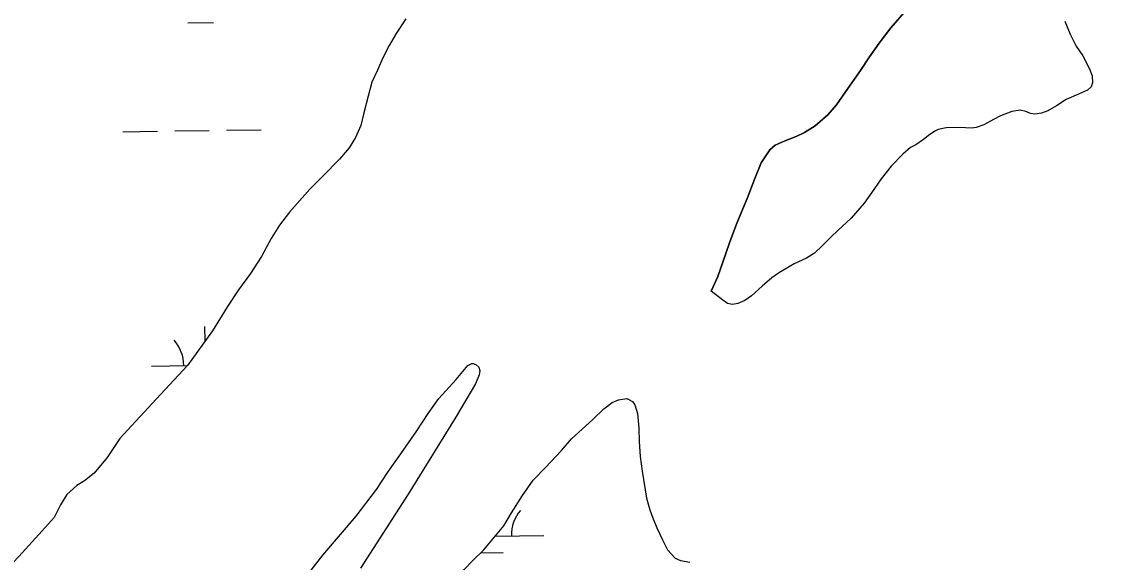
# Model space of a CAD drawing. Extents: x 3767014 to 3805179, y 361544 to 387384.
# Drawn here: x 3787061 to 3788077, y 368056 to 368556 of the extents above; entities that cross this region are included whole.
import ezdxf

# ---------------------------------------------------------------- set-up
doc = ezdxf.new("R2010")
doc.units = 0
for name, color, linetype in [('V-RIVR-EDGE', 7, 'Continuous'), ('V-TOPO-SHOR', 7, 'Continuous'), ('V-WETL-SWMP', 7, 'Continuous')]:
    doc.layers.add(name, color=color, linetype=linetype)

msp = doc.modelspace()

# ---------------------------------------------------------------- linework, layer by layer
at = {"layer": 'V-RIVR-EDGE'}
msp.add_spline([(3785266.865, 377529.211), (3785342.8, 377494.248), (3785391.258, 377467.439), (3785439.72, 377442.249), (3785475.246, 377418.707), (3785525.316, 377389.469), (3785575.383, 377359.422), (3785621.413, 377331.811), (3785722.351, 377269.288), (3785796.661, 377231.094), (3785852.385, 377199.415), (3785928.324, 377166.069), (3785964.678, 377149.804), (3786028.506, 377124.576), (3786060.018, 377113.175), (3786092.316, 377092.068), (3786117.34, 377073.405), (3786135.083, 377053.143), (3786154.458, 377039.347), (3786176.258, 377024.735), (3786206.946, 377006.867), (3786256.211, 376979.248), (3786328.098, 376942.677), (3786374.949, 376919.917), (3786491.265, 376862.208), (3786553.467, 376833.749), (3786619.713, 376805.279), (3786729.589, 376759.718), (3786796.656, 376736.099), (3786845.136, 376718.187), (3786867.767, 376712.469), (3787003.51, 376661.992), (3787089.16, 376631.048), (3787163.496, 376603.367), (3787230.559, 376578.13), (3787257.223, 376568.359), (3787300.044, 376551.27), (3787354.992, 376532.533), (3787409.127, 376512.181), (3787544.074, 376466.558), (3787612.756, 376442.126), (3787657.197, 376425.841), (3787730.724, 376398.162), (3787781.63, 376380.244), (3787834.96, 376361.511), (3787891.524, 376341.961), (3787940, 376322.432), (3787998.976, 376297.215), (3788050.697, 376281.721), (3788117.768, 376259.719), (3788176.757, 376240.164), (3788221.198, 376223.879), (3788259.981, 376209.226), (3788406.252, 376164.383), (3788541.215, 376125.23), (3788606.67, 376104.041), (3788679.39, 376077.173), (3788748.889, 376055.974), (3788871.693, 376005.528), (3788969.454, 375966.467), (3789047.013, 375933.926), (3789119.723, 375903.014), (3789155.253, 375881.09), (3789182.716, 375867.274), (3789214.225, 375854.256), (3789257.04, 375834.74), (3789281.286, 375828.21), (3789303.105, 375821.686), (3789328.955, 375809.491), (3789367.724, 375789.177), (3789414.577, 375767.225), (3789468.708, 375745.255), (3789509.105, 375728.981), (3789555.157, 375710.266), (3789585.849, 375694.015), (3789620.578, 375675.328), (3789681.97, 375646.062), (3789753.859, 375610.3), (3789792.633, 375591.603), (3789842.712, 375566.408), (3789897.64, 375539.584), (3789938.019, 375516.03), (3789968.727, 375506.25), (3790004.289, 375497.265), (3790030.972, 375494.773), (3790047.128, 375487.455), (3790077.007, 375469.589), (3790124.633, 375433.077), (3790192.442, 375382.768), (3790252.165, 375332.478), (3790290.91, 375302.459), (3790337.741, 375271.611), (3790406.357, 375220.491), (3790469.329, 375175.855), (3790570.248, 375106.054), (3790647.751, 375050.868), (3790691.367, 375028.115), (3790744.667, 374997.251), (3790806.838, 374955.852), (3790873.863, 374915.249), (3790932, 374877.903), (3791002.231, 374825.97), (3791052.265, 374782.175), (3791082.927, 374753.793), (3791131.331, 374705.149), (3791170.05, 374664.616), (3791192.631, 374638.681), (3791220.891, 374620.01), (3791288.67, 374557.569), (3791322.577, 374533.223), (3791362.944, 374504.817), (3791396.042, 374480.473), (3791434.785, 374449.645), (3791482.407, 374411.517), (3791534.052, 374365.291), (3791646.192, 374254.216), (3791707.514, 374196.644), (3791738.968, 374161.791), (3791773.65, 374123.694), (3791803.497, 374092.888), (3791829.321, 374070.18), (3791830.912, 374059.662), (3791837.316, 374032.958), (3791849.409, 374017.562), (3791884.123, 373992.405), (3791930.977, 373971.262), (3791954.393, 373955.838), (3791993.134, 373924.202), (3792026.979, 373874.785), (3792047.912, 373836.722), (3792063.186, 373799.482), (3792086.509, 373746.857), (3792112.249, 373690.181), (3792141.261, 373648.864), (3792158.993, 373624.558), (3792177.552, 373607.528), (3792214.702, 373586.409), (3792255.083, 373563.665), (3792301.119, 373538.48), (3792346.34, 373510.871), (3792382.671, 373485.71), (3792422.225, 373455.689), (3792479.537, 373411.875), (3792548.144, 373356.711), (3792619.168, 373298.307), (3792672.431, 373252.077), (3792709.534, 373212.357), (3792750.656, 373162.113), (3792839.385, 373068.08), (3792888.572, 373008.92), (3792945.027, 372945.699), (3792999.062, 372884.91), (3793053.898, 372820.884), (3793149.89, 372720.363), (3793208.761, 372653.092), (3793261.195, 372598.777), (3793315.232, 372538.796), (3793358.792, 372493.399), (3793409.592, 372432.618), (3793462.809, 372367.787), (3793498.283, 372323.219), (3793536.997, 372280.26), (3793578.124, 372232.443), (3793604.724, 372196.792), (3793668.438, 372125.466), (3793703.128, 372090.604), (3793760.41, 372034.66), (3793806.384, 371984.404), (3793839.438, 371942.268), (3793939.427, 371823.136), (3793981.333, 371763.186), (3794029.674, 371688.662), (3794050.609, 371651.408), (3794073.177, 371620.62), (3794178.796, 371488.535), (3794237.625, 371404.28), (3794268.243, 371358.106), (3794301.293, 371314.353), (3794332.724, 371269.794), (3794395.613, 371192), (3794429.476, 371149.862), (3794472.201, 371093.953), (3794523.788, 371024.274), (3794601.175, 370922.181), (3794640.679, 370871.942), (3794687.421, 370805.509), (3794733.389, 370752.828), (3794829.339, 370635.323), (3794895.463, 370557.521), (3794959.948, 370470.826), (3795013.158, 370403.569), (3795070.394, 370329.023), (3795159.854, 370203.448), (3795225.98, 370126.454), (3795296.13, 370041.363), (3795379.18, 369940.065), (3795459.001, 369841.201), (3795508.163, 369772.337), (3795554.103, 369708.333), (3795661.315, 369566.538), (3795715.338, 369500.897), (3795762.105, 369444.169), (3795798.366, 369390.703), (3795915.247, 369234.327), (3795963.601, 369165.465), (3796028.082, 369077.153), (3796043.387, 369052.853), (3796054.672, 369037.459), (3796077.242, 369007.48), (3796148.213, 368927.239), (3796183.677, 368878.627), (3796226.382, 368814.631), (3796275.531, 368740.105), (3796314.222, 368688.25), (3796353.714, 368633.158), (3796401.268, 368567.533), (3796456.873, 368487.33), (3796513.292, 368409.551), (3796545.533, 368365.8), (3796626.113, 368246.716), (3796670.449, 368188.377), (3796704.298, 368140.578), (3796751.041, 368074.145), (3796787.308, 368023.105), (3796838.907, 367958.278), (3796844.528, 367942.09), (3796845.295, 367925.104), (3796846.094, 367921.059), (3796852.559, 367919.425), (3796863.071, 367918.59), (3796875.166, 367904.003), (3796903.398, 367874.01), (3796931.629, 367844.017), (3796952.579, 367812.424), (3796982.392, 367767.87), (3797007.371, 367730.606), (3797037.194, 367690.095), (3797062.185, 367657.684), (3797075.869, 367631.77), (3797095.223, 367609.078), (3797126.665, 367569.372), (3797156.484, 367527.244), (3797212.099, 367451.085), (3797254.808, 367388.706), (3797302.183, 367327.228)], degree=3, dxfattribs=at)
at = {"layer": 'V-TOPO-SHOR'}
for points in [[(3787417.047, 368558.755), (3787407.955, 368545.176), (3787401.457, 368534.019), (3787395.852, 368522.493), (3787390.732, 368511.171), (3787385.604, 368500.147), (3787381.995, 368487.198), (3787378.255, 368471.69), (3787375.302, 368460.031), (3787370.475, 368448.818), (3787364.423, 368439.34), (3787355.652, 368428.815), (3787340.138, 368412.919)], [(3787881.177, 368567.022), (3787866.507, 368550.196), (3787855.81, 368536.229), (3787846.856, 368523.486), (3787838.392, 368510.952), (3787824.584, 368491.189), (3787816.212, 368478.954), (3787808.155, 368469.783), (3787796.375, 368459.734), (3787786.379, 368453.373), (3787778.682, 368449.633), (3787767.744, 368445.42), (3787759.357, 368441.664), (3787754.434, 368437.4), (3787746.453, 368425.274), (3787740.403, 368410.731), (3787733.368, 368392.219), (3787723.675, 368369.501), (3787716.929, 368351.292), (3787710.762, 368333.493), (3787706.263, 368320.073), (3787700.09, 368306.511)], [(3788027.809, 368556.479), (3788032.675, 368544.572), (3788038.225, 368533.179), (3788044.404, 368524.485), (3788047.749, 368517.809), (3788050.888, 368511.425), (3788053.114, 368505.816), (3788053.473, 368499.363), (3788052.172, 368495.654), (3788048.867, 368492.688), (3788040.509, 368489.004), (3788028.903, 368484.046), (3788020.004, 368478.061), (3788011.968, 368473.488), (3788006.252, 368471.459), (3787999.918, 368470.408), (3787996.123, 368471.108), (3787991.707, 368472.79), (3787986.507, 368474.053), (3787978.584, 368472.962), (3787968.251, 368468.731), (3787961.767, 368465.589), (3787952.652, 368460.393), (3787945.551, 368458.13), (3787941.193, 368457.526), (3787935.723, 368457.69), (3787926.765, 368458.163), (3787917.731, 368457.643), (3787910.514, 368456.072), (3787908.057, 368455.019), (3787902.773, 368451.607), (3787896.825, 368446.889), (3787889.786, 368442.144), (3787884.781, 368439.534), (3787877.576, 368433.493), (3787866.824, 368422.094), (3787857.565, 368410.633), (3787850.653, 368400.721), (3787841.724, 368387.976), (3787829.643, 368374.062), (3787817.498, 368362.728), (3787811.182, 368356.808), (3787803.326, 368348.96), (3787795.65, 368341.812), (3787788.31, 368337.159), (3787776.913, 368331.808), (3787763.494, 368323.722), (3787756.257, 368318.973), (3787747.203, 368311.293), (3787737.487, 368302.208), (3787731.134, 368297.874), (3787724.742, 368295.034), (3787719.792, 368294.217), (3787715.201, 368294.997), (3787710.748, 368298.167), (3787700.09, 368306.511)], [(3787340.138, 368412.919), (3787327.969, 368400.835), (3787309.342, 368379.757), (3787300.118, 368367.65), (3787292.272, 368355.38), (3787283.259, 368338.662), (3787273.144, 368322.901), (3787261.933, 368307.699), (3787251.806, 368292.427), (3787238.029, 368269.8), (3787214.571, 368237.704), (3787185.788, 368206.458), (3787152.127, 368170.085), (3787140.286, 368152.61), (3787128.076, 368138.171), (3787119.124, 368130.88), (3787112.062, 368126.582), (3787103.039, 368118.308), (3787096.891, 368108.83), (3787091.001, 368096.902), (3787080.112, 368084.557), (3787058.313, 368060.847), (3787006.048, 368006.44)], [(3787329.376, 368048.334), (3787340.034, 368062.047), (3787371.053, 368098.159), (3787389.777, 368123.069), (3787400.288, 368138.841), (3787412.332, 368156.026), (3787427.221, 368177.306), (3787437.629, 368193.174), (3787447.689, 368207.267), (3787463.657, 368224.648), (3787474.624, 368237.681), (3787478.112, 368239.633), (3787479.588, 368239.473), (3787482.064, 368238.554), (3787484.68, 368236.064), (3787485.64, 368232.947), (3787485.05, 368229.004), (3787481.716, 368220.872), (3787462.772, 368188.888), (3787419.148, 368118.59), (3787374.89, 368050.046)], [(3787451.201, 368020.77), (3787459.227, 368033.731), (3787464.548, 368040.93), (3787470.839, 368048.549), (3787479.171, 368057.099), (3787489.427, 368067.171), (3787507.73, 368089.322), (3787515.09, 368101.383), (3787525.298, 368117.443), (3787535.157, 368131.726), (3787546.355, 368143.394), (3787561.281, 368159.176), (3787570.638, 368169.911), (3787590.422, 368187.876), (3787600.682, 368197.754), (3787608.201, 368203.437), (3787614.029, 368205.937)], [(3787614.029, 368205.937), (3787621.951, 368207.213), (3787627.128, 368204.297), (3787629.264, 368201.307), (3787631.72, 368193.316), (3787632.844, 368179.598), (3787633.344, 368167.337), (3787634.368, 368153.617), (3787635.984, 368139.912), (3787640.135, 368114.879), (3787643.052, 368104.152), (3787645.579, 368097.244), (3787649.748, 368087.43), (3787654.93, 368076.463), (3787659.677, 368067.056), (3787666.544, 368059.37), (3787671.701, 368057.339), (3787680.28, 368055.782)]]:
    msp.add_lwpolyline(points, dxfattribs=at)
at = {"layer": 'V-WETL-SWMP'}
for p, q in [((3787417.047, 368558.754), (3787407.956, 368545.176)), ((3787214.886, 368555.001), (3787238.884, 368555.334)), ((3787407.956, 368545.176), (3787401.457, 368534.019)), ((3787401.457, 368534.019), (3787395.851, 368522.492)), ((3787395.851, 368522.492), (3787390.731, 368511.172)), ((3787390.731, 368511.172), (3787385.603, 368500.148)), ((3787385.603, 368500.148), (3787381.995, 368487.197)), ((3787381.995, 368487.197), (3787378.255, 368471.69)), ((3787378.255, 368471.69), (3787375.303, 368460.031)), ((3787250.864, 368455.49), (3787282.86, 368455.935)), ((3787375.303, 368460.031), (3787370.474, 368448.817)), ((3787154.873, 368454.157), (3787186.87, 368454.601)), ((3787202.868, 368454.823), (3787234.865, 368455.268)), ((3787370.474, 368448.817), (3787364.424, 368439.34)), ((3787364.424, 368439.34), (3787355.652, 368428.815)), ((3787355.652, 368428.815), (3787340.139, 368412.919)), ((3787340.139, 368412.919), (3787327.968, 368400.836)), ((3787327.968, 368400.836), (3787309.343, 368379.758)), ((3787309.343, 368379.758), (3787300.118, 368367.65)), ((3787300.118, 368367.65), (3787292.272, 368355.38)), ((3787292.272, 368355.38), (3787283.259, 368338.663)), ((3787283.259, 368338.663), (3787273.143, 368322.9)), ((3787273.143, 368322.9), (3787261.933, 368307.699)), ((3787261.933, 368307.699), (3787251.805, 368292.427)), ((3787251.805, 368292.427), (3787238.029, 368269.8)), ((3787230.983, 368260.159), (3787230.791, 368273.951)), ((3787238.029, 368269.8), (3787214.57, 368237.704)), ((3787181.296, 368237.26), (3787214.583, 368237.722)), ((3787214.57, 368237.704), (3787185.789, 368206.458)), ((3787463.656, 368224.647), (3787474.625, 368237.682)), ((3787474.625, 368237.682), (3787478.111, 368239.633)), ((3787478.111, 368239.633), (3787479.588, 368239.473)), ((3787479.588, 368239.473), (3787482.065, 368238.553)), ((3787482.065, 368238.553), (3787484.679, 368236.064)), ((3787484.679, 368236.064), (3787485.64, 368232.946)), ((3787485.64, 368232.946), (3787485.05, 368229.004)), ((3787447.688, 368207.267), (3787463.656, 368224.647)), ((3787485.05, 368229.004), (3787481.716, 368220.871)), ((3787481.716, 368220.871), (3787462.772, 368188.887)), ((3787185.789, 368206.458), (3787152.127, 368170.085)), ((3787437.629, 368193.175), (3787447.688, 368207.267)), ((3787600.682, 368197.753), (3787608.2, 368203.437)), ((3787608.2, 368203.437), (3787614.029, 368205.937)), ((3787614.029, 368205.937), (3787621.951, 368207.213)), ((3787621.951, 368207.213), (3787627.128, 368204.297)), ((3787627.128, 368204.297), (3787629.264, 368201.306)), ((3787427.221, 368177.307), (3787437.629, 368193.175)), ((3787590.421, 368187.877), (3787600.682, 368197.753)), ((3787629.264, 368201.306), (3787631.719, 368193.316)), ((3787631.719, 368193.316), (3787632.844, 368179.598)), ((3787462.772, 368188.887), (3787419.147, 368118.591)), ((3787570.639, 368169.912), (3787590.421, 368187.877)), ((3787412.332, 368156.026), (3787427.221, 368177.307)), ((3787632.844, 368179.598), (3787633.343, 368167.337)), ((3787152.127, 368170.085), (3787140.286, 368152.61)), ((3787561.282, 368159.176), (3787570.639, 368169.912)), ((3787633.343, 368167.337), (3787634.369, 368153.617)), ((3787140.286, 368152.61), (3787128.075, 368138.171)), ((3787400.287, 368138.841), (3787412.332, 368156.026)), ((3787546.355, 368143.393), (3787561.282, 368159.176)), ((3787634.369, 368153.617), (3787635.984, 368139.911)), ((3787535.156, 368131.727), (3787546.355, 368143.393)), ((3787119.124, 368130.88), (3787112.063, 368126.582)), ((3787128.075, 368138.171), (3787119.124, 368130.88)), ((3787389.778, 368123.069), (3787400.287, 368138.841)), ((3787525.298, 368117.443), (3787535.156, 368131.727)), ((3787635.984, 368139.911), (3787640.136, 368114.879)), ((3787112.063, 368126.582), (3787103.038, 368118.308)), ((3787371.052, 368098.159), (3787389.778, 368123.069)), ((3787103.038, 368118.308), (3787096.891, 368108.829)), ((3787419.147, 368118.591), (3787374.891, 368050.046)), ((3787515.091, 368101.384), (3787525.298, 368117.443)), ((3787640.136, 368114.879), (3787643.052, 368104.151)), ((3787096.891, 368108.829), (3787091, 368096.902)), ((3787507.73, 368089.322), (3787515.091, 368101.384)), ((3787643.052, 368104.151), (3787645.579, 368097.243)), ((3787091, 368096.902), (3787080.112, 368084.557)), ((3787340.034, 368062.047), (3787371.052, 368098.159)), ((3787645.579, 368097.243), (3787649.749, 368087.429)), ((3787080.112, 368084.557), (3787058.312, 368060.847)), ((3787489.426, 368067.172), (3787507.73, 368089.322)), ((3787499.868, 368079.807), (3787544.945, 368080.434)), ((3787649.749, 368087.429), (3787654.929, 368076.463)), ((3787654.929, 368076.463), (3787659.678, 368067.056)), ((3787329.376, 368048.333), (3787340.034, 368062.047)), ((3787479.17, 368057.1), (3787489.426, 368067.172)), ((3787486.387, 368064.188), (3787507.163, 368064.476)), ((3787659.678, 368067.056), (3787666.544, 368059.371)), ((3787470.839, 368048.549), (3787479.17, 368057.1)), ((3787666.544, 368059.371), (3787671.7, 368057.338)), ((3787671.7, 368057.338), (3787680.28, 368055.783))]:
    msp.add_line(p, q, dxfattribs=at)
for points in [[(3787700.091, 368306.511), (3787706.263, 368320.072), (3787710.762, 368333.493), (3787716.928, 368351.293), (3787723.676, 368369.502), (3787733.368, 368392.22), (3787740.404, 368410.731), (3787746.453, 368425.275), (3787754.435, 368437.401), (3787759.358, 368441.664), (3787767.744, 368445.42), (3787778.682, 368449.634), (3787786.378, 368453.373), (3787796.376, 368459.733), (3787808.156, 368469.784), (3787816.211, 368478.955), (3787824.585, 368491.19), (3787838.392, 368510.953), (3787846.857, 368523.486), (3787855.81, 368536.228), (3787866.507, 368550.196), (3787881.176, 368567.023)], [(3788027.809, 368556.479), (3788032.676, 368544.572), (3788038.225, 368533.179), (3788044.404, 368524.485), (3788047.749, 368517.809), (3788050.889, 368511.426), (3788053.115, 368505.815), (3788053.473, 368499.363), (3788052.173, 368495.653), (3788048.867, 368492.689), (3788040.509, 368489.004), (3788028.903, 368484.045), (3788020.005, 368478.061), (3788011.967, 368473.489), (3788006.253, 368471.459), (3787999.917, 368470.408), (3787996.123, 368471.109), (3787991.708, 368472.789), (3787986.508, 368474.053), (3787978.583, 368472.962), (3787968.251, 368468.731), (3787961.768, 368465.589), (3787952.652, 368460.394), (3787945.552, 368458.131), (3787941.193, 368457.527), (3787935.722, 368457.69), (3787926.765, 368458.164), (3787917.732, 368457.643), (3787910.515, 368456.073), (3787908.056, 368455.019)], [(3787908.056, 368455.019), (3787902.773, 368451.608), (3787896.826, 368446.889), (3787889.787, 368442.143), (3787884.782, 368439.534), (3787877.576, 368433.492), (3787866.824, 368422.094), (3787857.565, 368410.633), (3787850.653, 368400.721), (3787841.724, 368387.977), (3787829.643, 368374.061), (3787817.498, 368362.728), (3787811.183, 368356.807), (3787803.326, 368348.959), (3787795.65, 368341.812), (3787788.31, 368337.158), (3787776.912, 368331.807), (3787763.494, 368323.723), (3787756.256, 368318.972), (3787747.202, 368311.293), (3787737.487, 368302.207), (3787731.133, 368297.875), (3787724.742, 368295.034), (3787719.792, 368294.216), (3787715.201, 368294.997), (3787710.749, 368298.167), (3787700.091, 368306.511)]]:
    msp.add_lwpolyline(points, dxfattribs=at)
for centre, start, end in [((3787176.047, 368237.662), 0.024037, 41.567696), ((3787550.181, 368080.981), 140.024034, 181.567693)]:
    msp.add_arc(centre, 35.246, start, end, dxfattribs=at)

doc.saveas('drawing.dxf')
